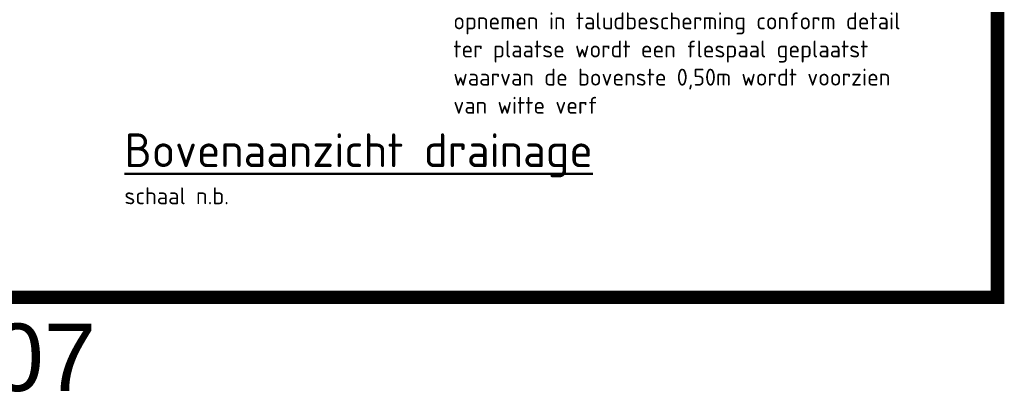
# Model space of a CAD drawing. Header units: metres. Extents: x -699 to 2316, y -1199 to 781.
# Tile 283 of 593: x 141 to 214, y -19 to 9. Entities that reach past the tile are written whole.
import ezdxf

# ---------------------------------------------------------------- set-up
doc = ezdxf.new("R2010")
doc.units = ezdxf.units.M
doc.layers.add('X-XX-AL-M', color=7, linetype='Continuous', lineweight=18)
doc.layers.add('X-XX-AL-T50', color=130, linetype='Continuous', lineweight=50)
doc.layers.add('X-XX-AL-TEKENBLAD_VIEWPORT-G', color=7, linetype='Continuous', lineweight=18, plot=False)
doc.styles.add('ariel', font='arial.ttf')
doc.styles.add('NLCS-ISO', font='NLCS-ISO.ttf')
doc.styles.add('NLCS-ISO Standaard', font='NLCS-ISO.ttf')

msp = doc.modelspace()

# ---------------------------------------------------------------- linework, layer by layer
at = {"layer": 'X-XX-AL-TEKENBLAD_VIEWPORT-G', "color": 3, "const_width": 1}
msp.add_lwpolyline([(133.0515, -11.4751), (213.469, -11.4751), (213.469, 59.5816), (133.0515, 59.5816)], close=True, dxfattribs=at)

# ---------------------------------------------------------------- texts
at = {"layer": 'X-XX-AL-M', "style": 'NLCS-ISO Standaard'}
msp.add_text('schaal n.b.', height=1.25, dxfattribs=at).set_placement((148.7416, -4.5832))
at = {"layer": 'X-XX-AL-M', "insert": (173.1253, 2.1221), "char_height": 1.25, "attachment_point": 7, "style": 'NLCS-ISO Standaard'}
msp.add_mtext('opnemen in taludbescherming conform detail\\Pter plaatse wordt een flespaal geplaatst\\Pwaarvan de bovenste 0,50m wordt voorzien\\Pvan witte verf', dxfattribs=at)
at = {"layer": 'X-XX-AL-T50', "style": 'NLCS-ISO'}
msp.add_text('%%UBovenaanzicht drainage', height=2.5, dxfattribs=at).set_placement((148.7416, -1.8332))
at = {"layer": 'X-XX-AL-TEKENBLAD_VIEWPORT-G', "color": 3, "style": 'ariel'}
msp.add_text('1.07', height=5, dxfattribs=at).set_placement((133.0515, -18.4177))

doc.saveas('drawing.dxf')
